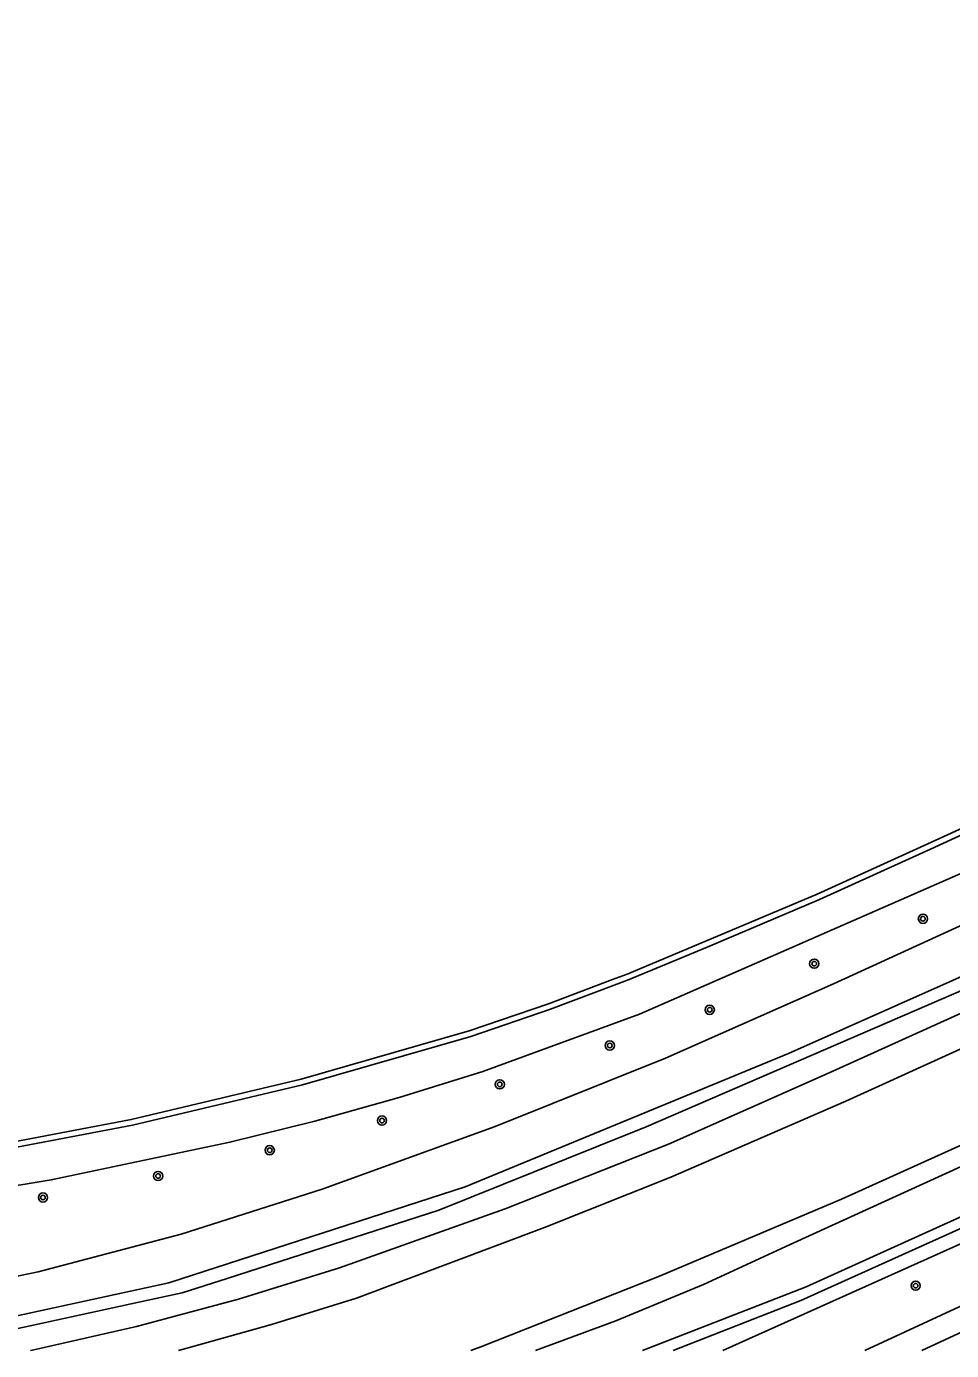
# Model space of a CAD drawing. Extents: x 132994 to 136000, y 393499 to 395512.
# Drawn here: x 133385.4 to 133465.1, y 393500 to 393614.1 of the extents above; entities that cross this region are included whole.
import ezdxf

# ---------------------------------------------------------------- set-up
doc = ezdxf.new("R2010")
doc.units = 0
doc.layers.add('gt-symb-boom', color=7, linetype='Continuous')
doc.layers.add('gx-grn-maaiveld', color=7, linetype='Continuous')

# ---------------------------------------------------------------- blocks, each defined once
blk = doc.blocks.new('gt0-BOOM')
at = {"layer": 'gt-symb-boom'}
for radius in [0.4, 0.2]:
    blk.add_circle((0, 0), radius, dxfattribs=at)

msp = doc.modelspace()

# ---------------------------------------------------------------- linework, layer by layer
at = {"layer": 'gx-grn-maaiveld'}
for p, q in [((133457.66, 393500), (133517, 393527.54)), ((133462.57, 393500), (133517.68, 393525.58))]:
    msp.add_line(p, q, dxfattribs=at)
for points in [[(133398.51, 393500), (133399.14, 393500.16), (133406.52, 393502.23), (133413.84, 393504.5), (133430.05, 393510.6), (133440.95, 393514.93), (133456.02, 393521.49), (133473.21, 393529.3), (133552.44, 393565.84), (133579.5, 393577.92), (133589.45, 393582.24), (133607.21, 393589.77), (133618.88, 393594.36), (133630.71, 393598.51), (133642.7, 393602.19), (133659.03, 393606.59), (133675.46, 393610.57), (133692, 393614.11)], [(133379.63, 393517.1), (133394.43, 393519.9), (133409.08, 393523.38), (133423.56, 393527.54), (133430.41, 393529.89), (133435.9, 393531.97), (133437.18, 393532.45), (133443.87, 393535.24), (133453.54, 393539.32), (133463.1, 393543.67), (133489.06, 393555.57), (133527, 393572.97), (133533.98, 393576.18), (133556.68, 393586.59), (133565.36, 393590.32), (133595.75, 393603.39), (133604.46, 393607.46), (133613.26, 393611.36), (133615.91, 393612.46)], [(133463.31, 393543.21), (133489.16, 393555.07), (133489.27, 393555.12), (133534.01, 393575.64), (133534.19, 393575.72), (133547.35, 393581.76), (133581.37, 393596.48), (133608.39, 393608.09)], [(133609.45, 393605.61), (133582.44, 393594), (133548.44, 393579.29), (133512.39, 393562.7), (133466.14, 393541.2), (133438.25, 393529), (133424.73, 393524.04), (133417.53, 393521.8), (133410.26, 393519.77), (133402.94, 393517.95), (133387.54, 393514.7), (133384.96, 393514.28), (133384.72, 393514.24), (133371.99, 393512.19), (133356.35, 393510.45), (133349.01, 393509.99), (133341.67, 393509.79), (133334.33, 393509.84), (133317.99, 393510.34), (133300.84, 393511.14), (133295.53, 393511.44), (133294.85, 393511.49)], [(133301.38, 393501.95), (133315, 393501.22), (133328.63, 393500.92), (133342.27, 393501.04), (133352.88, 393501.42), (133363.45, 393502.47), (133373.93, 393504.19), (133386.42, 393506.79), (133398.75, 393510.04), (133410.9, 393513.91), (133425.79, 393519.31), (133440.48, 393525.21), (133454.96, 393531.59), (133590.38, 393593.6), (133591.58, 393594.15), (133591.91, 393594.52)], [(133369.64, 393500), (133379.16, 393501.82), (133397.68, 393505.82), (133423.21, 393514.11), (133451.07, 393525.61), (133469.92, 393533.99), (133503.92, 393549.67), (133530.29, 393561.96), (133553.41, 393572.3), (133580.58, 393585.05), (133593.16, 393591.76)], [(133375.97, 393500), (133378.58, 393500.57), (133395.75, 393504.3), (133398.83, 393504.97), (133402.71, 393506.22), (133420.94, 393512.11), (133434.73, 393517.65), (133438.82, 393519.29), (133466.39, 393531.19), (133490.83, 393542.5), (133524.94, 393558.01), (133549.95, 393569.15), (133585.26, 393585.46), (133593.93, 393590.06)], [(133385.76, 393500), (133386.04, 393500.05), (133394.9, 393502.08), (133403.69, 393504.44), (133412.38, 393507.14), (133426.66, 393512.2), (133440.74, 393517.79), (133454.6, 393523.92), (133595.11, 393587.44)], [(133423.69, 393500), (133424.57, 393500.31), (133439.96, 393506.4), (133455.66, 393513.05), (133472.57, 393520.69), (133515.27, 393540.42), (133578.58, 393566.75)], [(133429.27, 393500), (133436.19, 393502.55), (133443.77, 393505.69), (133451.22, 393509.13), (133537.96, 393548.71), (133594.55, 393553.9)], [(133438.49, 393500), (133452.6, 393505.5), (133538.85, 393544.53), (133594.31, 393549.61), (133594.58, 393549.64), (133594.84, 393549.65), (133595.11, 393549.63), (133595.38, 393549.59), (133595.64, 393549.53), (133595.89, 393549.45), (133596.14, 393549.34), (133596.37, 393549.21), (133596.6, 393549.07), (133596.81, 393548.9), (133597, 393548.72), (133597.18, 393548.51), (133597.34, 393548.3), (133597.48, 393548.07), (133613.42, 393516.41)], [(133441.14, 393500), (133452.14, 393504.3), (133538.78, 393543.36), (133594.16, 393548.9), (133594.38, 393548.93), (133594.6, 393548.94), (133594.82, 393548.93), (133595.03, 393548.9), (133595.25, 393548.85), (133595.46, 393548.78), (133595.66, 393548.69), (133595.85, 393548.59), (133596.04, 393548.47), (133596.21, 393548.34), (133596.37, 393548.19), (133596.52, 393548.02), (133596.65, 393547.85), (133596.77, 393547.66), (133596.87, 393547.47), (133596.95, 393547.26), (133607.04, 393527.31)], [(133445.41, 393500), (133534.06, 393539.77), (133539.56, 393541.96), (133594.87, 393547.43), (133607.04, 393527.31)], [(133314.47, 393513.58), (133319.84, 393513.39), (133320.18, 393513.37), (133328.33, 393513.08), (133342.2, 393513.1), (133356.06, 393513.63), (133363.97, 393514.39), (133368.57, 393514.97), (133368.8, 393515), (133371.86, 393515.38), (133379.71, 393516.61), (133394.54, 393519.41), (133409.21, 393522.9), (133423.71, 393527.06), (133430.58, 393529.42), (133436.07, 393531.5), (133436.52, 393531.67), (133437.36, 393531.99), (133444.07, 393534.77), (133453.74, 393538.86), (133463.31, 393543.21)]]:
    msp.add_lwpolyline(points, dxfattribs=at)

# ---------------------------------------------------------------- block references
at = {"layer": 'gt-symb-boom'}
for p in [(133462.67, 393537.21), (133453.3, 393533.34), (133444.29, 393529.37), (133435.68, 393526.29), (133426.2, 393522.94), (133416.05, 393519.82), (133406.37, 393517.26), (133396.75, 393515.04), (133386.83, 393513.19), (133462.04, 393505.59)]:
    msp.add_blockref('gt0-BOOM', p, dxfattribs=at)

doc.saveas('drawing.dxf')
